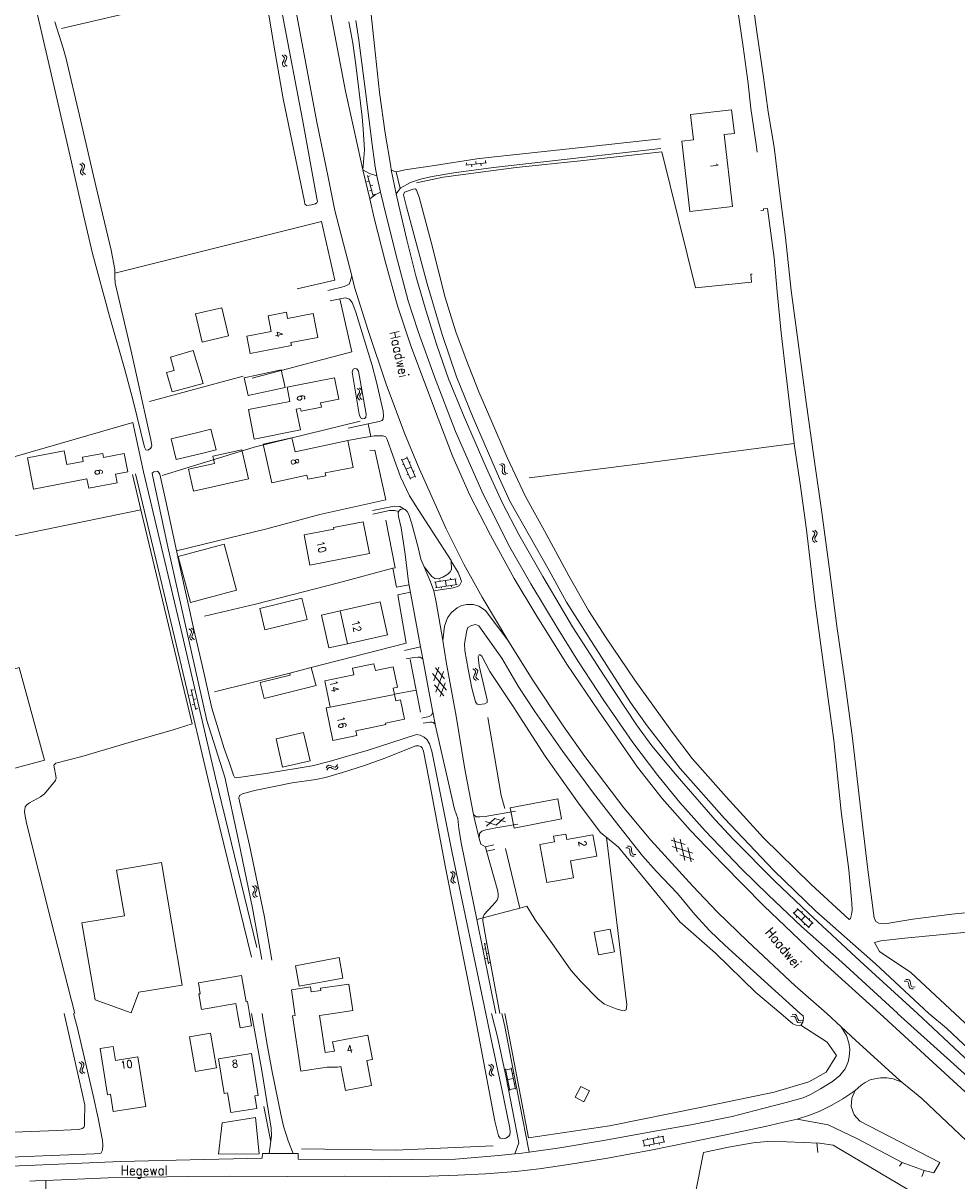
# Model space of a CAD drawing. Header units: metres. Extents: x 189705 to 199106, y 581686 to 588448.
# Tile 404 of 555: x 196114 to 196311, y 586965 to 587208. Entities that reach past the tile are written whole.
import ezdxf

# ---------------------------------------------------------------- set-up
doc = ezdxf.new("R2010")
doc.units = ezdxf.units.M
doc.layers.add('B-WA-OG-GBKN-G', color=7, linetype='Continuous', lineweight=18)
doc.styles.add('Style-STANDARD', font='STANDARD.shx')

msp = doc.modelspace()

# ---------------------------------------------------------------- linework, layer by layer
at = {"layer": 'B-WA-OG-GBKN-G'}
for p, q in [((196168.882, 587201.306), (196169.212, 587201.068)), ((196168.999, 587199.729), (196168.968, 587199.401)), ((196168.968, 587199.401), (196169.152, 587199.118)), ((196169.183, 587200.093), (196168.999, 587199.729)), ((196169.362, 587200.467), (196169.183, 587200.093)), ((196169.212, 587201.068), (196169.39, 587200.792)), ((196169.39, 587200.792), (196169.362, 587200.467)), ((196169.364, 587201.424), (196169.696, 587201.188)), ((196169.484, 587199.847), (196169.452, 587199.519)), ((196169.452, 587199.519), (196169.634, 587199.236)), ((196169.665, 587200.213), (196169.484, 587199.847)), ((196169.846, 587200.577), (196169.665, 587200.213)), ((196169.696, 587201.188), (196169.876, 587200.915)), ((196169.876, 587200.915), (196169.846, 587200.577)), ((196169.152, 587199.118), (196169.484, 587198.88)), ((196169.634, 587199.236), (196169.966, 587198.998)), ((196126.357, 587178.536), (196126.699, 587178.314)), ((196126.699, 587178.314), (196126.89, 587178.048)), ((196126.878, 587177.722), (196126.717, 587177.339)), ((196126.833, 587178.678), (196127.176, 587178.458)), ((196126.89, 587178.048), (196126.878, 587177.722)), ((196127.176, 587178.458), (196127.369, 587178.194)), ((196127.356, 587177.855), (196127.193, 587177.483)), ((196127.369, 587178.194), (196127.356, 587177.855)), ((196207.492, 587178.201), (196211.861, 587178.72)), ((196207.632, 587178.721), (196207.691, 587178.224)), ((196208.684, 587178.342), (196208.743, 587177.846)), ((196209.618, 587178.957), (196209.677, 587178.46)), ((196210.67, 587178.578), (196210.729, 587178.082)), ((196211.604, 587179.193), (196211.663, 587178.696)), ((196126.552, 587176.966), (196126.536, 587176.638)), ((196126.536, 587176.638), (196126.734, 587176.364)), ((196126.717, 587177.339), (196126.552, 587176.966)), ((196126.734, 587176.364), (196127.077, 587176.142)), ((196127.03, 587177.108), (196127.015, 587176.779)), ((196127.015, 587176.779), (196127.21, 587176.506)), ((196127.193, 587177.483), (196127.03, 587177.108)), ((196127.21, 587176.506), (196127.553, 587176.284)), ((196186.87, 587176.022), (196188.031, 587171.778)), ((196187.405, 587175.961), (196186.923, 587175.829)), ((196187.187, 587174.864), (196186.704, 587174.732)), ((196187.714, 587172.935), (196187.232, 587172.803)), ((196187.933, 587174.032), (196187.45, 587173.9)), ((196188.461, 587172.103), (196187.978, 587171.971)), ((196184.659, 587131.301), (196184.988, 587131.061)), ((196185.142, 587131.417), (196185.473, 587131.179)), ((196184.769, 587129.723), (196184.735, 587129.396)), ((196184.735, 587129.396), (196184.918, 587129.112)), ((196184.954, 587130.087), (196184.769, 587129.723)), ((196184.918, 587129.112), (196185.249, 587128.872)), ((196185.135, 587130.46), (196184.954, 587130.087)), ((196184.988, 587131.061), (196185.165, 587130.784)), ((196185.165, 587130.784), (196185.135, 587130.46)), ((196185.254, 587129.839), (196185.22, 587129.511)), ((196185.22, 587129.511), (196185.401, 587129.227)), ((196185.437, 587130.204), (196185.254, 587129.839)), ((196185.401, 587129.227), (196185.732, 587128.987)), ((196185.62, 587130.567), (196185.437, 587130.204)), ((196185.473, 587131.179), (196185.651, 587130.904)), ((196185.651, 587130.904), (196185.62, 587130.567)), ((196194.06, 587116.232), (196195.156, 587116.719)), ((196196.942, 587112.698), (196195.075, 587116.902)), ((196195.846, 587112.211), (196193.978, 587116.415)), ((196194.171, 587115.242), (196194.445, 587115.364)), ((196194.912, 587114.313), (196196.009, 587114.8)), ((196195.582, 587115.76), (196195.857, 587115.881)), ((196214.599, 587115.297), (196214.984, 587115.164)), ((196214.984, 587115.164), (196215.234, 587114.952)), ((196215.026, 587115.55), (196215.412, 587115.42)), ((196215.234, 587114.952), (196215.302, 587114.633)), ((196215.302, 587114.633), (196215.238, 587114.223)), ((196215.412, 587115.42), (196215.664, 587115.21)), ((196215.665, 587114.477), (196215.598, 587114.075)), ((196215.664, 587115.21), (196215.733, 587114.879)), ((196215.733, 587114.879), (196215.665, 587114.477)), ((196195.104, 587113.142), (196195.378, 587113.264)), ((196195.765, 587112.394), (196196.861, 587112.881)), ((196196.434, 587113.842), (196196.708, 587113.964)), ((196215.238, 587114.223), (196215.168, 587113.821)), ((196215.168, 587113.821), (196215.233, 587113.498)), ((196215.233, 587113.498), (196215.491, 587113.281)), ((196215.491, 587113.281), (196215.878, 587113.149)), ((196215.598, 587114.075), (196215.662, 587113.752)), ((196215.662, 587113.752), (196215.918, 587113.534)), ((196215.918, 587113.534), (196216.305, 587113.402)), ((196280.39, 587099.834), (196280.341, 587099.508)), ((196280.357, 587101.416), (196280.674, 587101.159)), ((196280.593, 587100.188), (196280.39, 587099.834)), ((196280.792, 587100.552), (196280.593, 587100.188)), ((196280.674, 587101.159), (196280.838, 587100.875)), ((196280.838, 587100.875), (196280.792, 587100.552)), ((196280.88, 587099.926), (196280.831, 587099.6)), ((196280.845, 587101.507), (196281.164, 587101.253)), ((196281.081, 587100.282), (196280.88, 587099.926)), ((196281.281, 587100.636), (196281.081, 587100.282)), ((196281.164, 587101.253), (196281.329, 587100.971)), ((196281.329, 587100.971), (196281.281, 587100.636)), ((196280.341, 587099.508), (196280.509, 587099.216)), ((196280.509, 587099.216), (196280.828, 587098.96)), ((196280.831, 587099.6), (196280.997, 587099.308)), ((196280.997, 587099.308), (196281.316, 587099.052)), ((196200.939, 587090.606), (196205.483, 587091.319)), ((196201.125, 587089.421), (196205.669, 587090.134)), ((196201.136, 587090.637), (196201.322, 587089.452)), ((196202.03, 587091.081), (196202.077, 587090.785)), ((196203.211, 587090.963), (196203.397, 587089.777)), ((196204.3, 587091.437), (196204.347, 587091.141)), ((196204.434, 587089.94), (196204.481, 587089.644)), ((196205.285, 587091.288), (196205.471, 587090.103)), ((196202.361, 587089.615), (196202.408, 587089.319)), ((196149.32, 587080.816), (196149.657, 587080.588)), ((196149.657, 587080.588), (196149.845, 587080.319)), ((196149.798, 587080.95), (196150.137, 587080.724)), ((196149.845, 587080.319), (196149.827, 587079.993)), ((196150.137, 587080.724), (196150.326, 587080.457)), ((196150.326, 587080.457), (196150.307, 587080.119)), ((196149.489, 587079.243), (196149.468, 587078.915)), ((196149.468, 587078.915), (196149.661, 587078.638)), ((196149.66, 587079.613), (196149.489, 587079.243)), ((196149.827, 587079.993), (196149.66, 587079.613)), ((196149.661, 587078.638), (196150, 587078.411)), ((196149.969, 587079.377), (196149.948, 587079.048)), ((196149.948, 587079.048), (196150.139, 587078.771)), ((196150.138, 587079.749), (196149.969, 587079.377)), ((196150.307, 587080.119), (196150.138, 587079.749)), ((196150.139, 587078.771), (196150.479, 587078.544)), ((196200.519, 587071.426), (196203.447, 587067.881)), ((196200.778, 587069.892), (196201.844, 587072.75)), ((196201.102, 587072.625), (196203.044, 587070.272)), ((196201.18, 587067.499), (196202.786, 587071.806)), ((196209.008, 587072.381), (196209.345, 587072.151)), ((196209.166, 587070.807), (196209.143, 587070.479)), ((196209.143, 587070.479), (196209.334, 587070.201)), ((196209.34, 587071.176), (196209.166, 587070.807)), ((196209.51, 587071.554), (196209.34, 587071.176)), ((196209.345, 587072.151), (196209.53, 587071.88)), ((196209.488, 587072.511), (196209.826, 587072.283)), ((196209.53, 587071.88), (196209.51, 587071.554)), ((196209.647, 587070.937), (196209.624, 587070.609)), ((196209.624, 587070.609), (196209.813, 587070.331)), ((196209.819, 587071.308), (196209.647, 587070.937)), ((196209.991, 587071.677), (196209.819, 587071.308)), ((196209.826, 587072.283), (196210.012, 587072.015)), ((196210.012, 587072.015), (196209.991, 587071.677)), ((196149.749, 587068.081), (196150.757, 587063.798)), ((196200.921, 587069.038), (196202.862, 587066.684)), ((196202.121, 587066.56), (196203.187, 587069.42)), ((196209.334, 587070.201), (196209.672, 587069.971)), ((196209.813, 587070.331), (196210.151, 587070.101)), ((196150.024, 587066.913), (196149.537, 587066.798)), ((196150.282, 587068.001), (196149.795, 587067.886)), ((196150.74, 587066.054), (196150.253, 587065.939)), ((196150.482, 587064.966), (196149.995, 587064.851)), ((196151.198, 587064.107), (196150.711, 587063.993)), ((196178.152, 587051.6), (196178.378, 587051.939)), ((196178.286, 587051.122), (196178.514, 587051.459)), ((196178.378, 587051.939), (196178.645, 587052.128)), ((196178.514, 587051.459), (196178.783, 587051.647)), ((196178.645, 587052.128), (196178.983, 587052.109)), ((196178.783, 587051.647), (196179.109, 587051.629)), ((196178.983, 587052.109), (196179.353, 587051.94)), ((196179.109, 587051.629), (196179.489, 587051.462)), ((196179.353, 587051.94), (196179.725, 587051.771)), ((196179.489, 587051.462), (196179.859, 587051.291)), ((196179.725, 587051.771), (196180.054, 587051.75)), ((196179.859, 587051.291), (196180.187, 587051.27)), ((196180.054, 587051.75), (196180.331, 587051.941)), ((196180.187, 587051.27), (196180.464, 587051.463)), ((196180.331, 587051.941), (196180.558, 587052.281)), ((196180.464, 587051.463), (196180.691, 587051.802)), ((196213.897, 587039.572), (196211.641, 587040.287)), ((196211.85, 587039.342), (196213.595, 587040.937)), ((196215.85, 587040.224), (196213.595, 587040.937)), ((196213.897, 587039.572), (196215.641, 587041.169)), ((196251.903, 587033.924), (196251.247, 587036.903)), ((196253.54, 587032.133), (196252.55, 587036.622)), ((196241.124, 587034.793), (196241.53, 587034.753)), ((196241.481, 587035.138), (196241.887, 587035.102)), ((196241.53, 587034.753), (196241.823, 587034.606)), ((196241.823, 587034.606), (196241.963, 587034.311)), ((196241.887, 587035.102), (196242.18, 587034.957)), ((196241.963, 587034.311), (196241.997, 587033.898)), ((196242.18, 587034.957), (196242.325, 587034.651)), ((196242.325, 587034.651), (196242.352, 587034.245)), ((196242.352, 587034.245), (196242.381, 587033.837)), ((196250.691, 587036.395), (196253.6, 587035.474)), ((196250.853, 587035.072), (196255.236, 587033.685)), ((196254.84, 587031.855), (196254.183, 587034.837)), ((196241.997, 587033.898), (196242.023, 587033.49)), ((196242.023, 587033.49), (196242.161, 587033.192)), ((196242.161, 587033.192), (196242.462, 587033.041)), ((196242.381, 587033.837), (196242.519, 587033.539)), ((196242.462, 587033.041), (196242.87, 587033.003)), ((196242.519, 587033.539), (196242.819, 587033.386)), ((196242.819, 587033.386), (196243.226, 587033.348)), ((196252.487, 587033.284), (196255.395, 587032.363)), ((196204.252, 587029.729), (196204.585, 587029.495)), ((196204.585, 587029.495), (196204.767, 587029.222)), ((196204.733, 587029.853), (196205.067, 587029.621)), ((196204.767, 587029.222), (196204.743, 587028.896)), ((196205.067, 587029.621), (196205.251, 587029.35)), ((196205.251, 587029.35), (196205.226, 587029.013)), ((196162.652, 587026.766), (196162.981, 587026.526)), ((196163.135, 587026.882), (196163.466, 587026.644)), ((196204.39, 587028.153), (196204.363, 587027.825)), ((196204.363, 587027.825), (196204.55, 587027.545)), ((196204.569, 587028.52), (196204.39, 587028.153)), ((196204.55, 587027.545), (196204.886, 587027.311)), ((196204.743, 587028.896), (196204.569, 587028.52)), ((196204.873, 587028.278), (196204.846, 587027.95)), ((196204.846, 587027.95), (196205.031, 587027.669)), ((196205.049, 587028.646), (196204.873, 587028.278)), ((196205.031, 587027.669), (196205.367, 587027.435)), ((196205.226, 587029.013), (196205.049, 587028.646)), ((196162.763, 587025.188), (196162.73, 587024.86)), ((196162.73, 587024.86), (196162.913, 587024.577)), ((196162.948, 587025.552), (196162.763, 587025.188)), ((196162.913, 587024.577), (196163.244, 587024.337)), ((196163.129, 587025.925), (196162.948, 587025.552)), ((196162.981, 587026.526), (196163.159, 587026.25)), ((196163.159, 587026.25), (196163.129, 587025.925)), ((196163.248, 587025.304), (196163.215, 587024.977)), ((196163.215, 587024.977), (196163.396, 587024.693)), ((196163.431, 587025.669), (196163.248, 587025.304)), ((196163.396, 587024.693), (196163.727, 587024.453)), ((196163.614, 587026.033), (196163.431, 587025.669)), ((196163.466, 587026.644), (196163.645, 587026.37)), ((196163.645, 587026.37), (196163.614, 587026.033)), ((196276.46, 587021.031), (196277.285, 587021.902)), ((196280.479, 587018.875), (196277.14, 587022.039)), ((196279.654, 587018.004), (196276.315, 587021.168)), ((196276.943, 587020.16), (196277.149, 587020.377)), ((196277.984, 587019.586), (196278.81, 587020.457)), ((196278.047, 587021.18), (196278.254, 587021.397)), ((196279.57, 587019.736), (196279.777, 587019.954)), ((196278.611, 587018.579), (196278.817, 587018.797)), ((196279.508, 587018.142), (196280.334, 587019.013)), ((196211.435, 587014.745), (196212.28, 587010.427)), ((196211.964, 587014.645), (196211.474, 587014.549)), ((196211.666, 587013.567), (196211.175, 587013.471)), ((196212.348, 587012.682), (196211.858, 587012.586)), ((196212.05, 587011.605), (196211.559, 587011.508)), ((196212.733, 587010.719), (196212.242, 587010.623)), ((196299.653, 587006.733), (196300.06, 587006.742)), ((196299.966, 587007.118), (196300.373, 587007.13)), ((196300.06, 587006.742), (196300.369, 587006.63)), ((196300.369, 587006.63), (196300.543, 587006.355)), ((196300.373, 587007.13), (196300.682, 587007.021)), ((196300.543, 587006.355), (196300.626, 587005.948)), ((196300.626, 587005.948), (196300.7, 587005.547)), ((196300.682, 587007.021), (196300.862, 587006.735)), ((196300.7, 587005.547), (196300.873, 587005.267)), ((196300.862, 587006.735), (196300.937, 587006.335)), ((196300.873, 587005.267), (196301.19, 587005.153)), ((196300.937, 587006.335), (196301.015, 587005.934)), ((196301.015, 587005.934), (196301.187, 587005.654)), ((196301.187, 587005.654), (196301.503, 587005.538)), ((196301.19, 587005.153), (196301.599, 587005.164)), ((196301.503, 587005.538), (196301.912, 587005.549)), ((196275.831, 586999.341), (196276.232, 586999.414)), ((196276.08, 586999.771), (196276.48, 586999.846)), ((196276.232, 586999.414), (196276.554, 586999.351)), ((196276.48, 586999.846), (196276.802, 586999.787)), ((196276.554, 586999.351), (196276.769, 586999.106)), ((196276.769, 586999.106), (196276.914, 586998.718)), ((196276.802, 586999.787), (196277.025, 586999.531)), ((196276.914, 586998.718), (196277.05, 586998.333)), ((196277.025, 586999.531), (196277.162, 586999.148)), ((196277.05, 586998.333), (196277.265, 586998.083)), ((196277.162, 586999.148), (196277.3, 586998.764)), ((196277.265, 586998.083), (196277.596, 586998.02)), ((196277.3, 586998.764), (196277.515, 586998.515)), ((196277.515, 586998.515), (196277.845, 586998.45)), ((196277.596, 586998.02), (196277.998, 586998.094)), ((196277.845, 586998.45), (196278.247, 586998.524)), ((196126.245, 586989.719), (196126.584, 586989.493)), ((196126.421, 586988.147), (196126.401, 586987.819)), ((196126.401, 586987.819), (196126.595, 586987.543)), ((196126.591, 586988.518), (196126.421, 586988.147)), ((196126.584, 586989.493), (196126.772, 586989.224)), ((196126.756, 586988.898), (196126.591, 586988.518)), ((196126.723, 586989.855), (196127.063, 586989.631)), ((196126.772, 586989.224), (196126.756, 586988.898)), ((196126.9, 586988.283), (196126.881, 586987.954)), ((196126.881, 586987.954), (196127.073, 586987.678)), ((196127.068, 586988.655), (196126.9, 586988.283)), ((196127.063, 586989.631), (196127.253, 586989.364)), ((196127.236, 586989.026), (196127.068, 586988.655)), ((196127.253, 586989.364), (196127.236, 586989.026)), ((196212.3, 586989.205), (196212.634, 586988.973)), ((196212.624, 586987.998), (196212.448, 586987.63)), ((196212.796, 586988.375), (196212.624, 586987.998)), ((196212.634, 586988.973), (196212.818, 586988.701)), ((196212.78, 586989.332), (196213.116, 586989.102)), ((196212.818, 586988.701), (196212.796, 586988.375)), ((196213.104, 586988.127), (196212.93, 586987.758)), ((196213.278, 586988.495), (196213.104, 586988.127)), ((196213.116, 586989.102), (196213.301, 586988.833)), ((196213.301, 586988.833), (196213.278, 586988.495)), ((196216.762, 586983.817), (196215.87, 586988.33)), ((196215.909, 586988.134), (196217.086, 586988.367)), ((196217.939, 586984.05), (196217.047, 586988.563)), ((196126.595, 586987.543), (196126.936, 586987.317)), ((196127.073, 586987.678), (196127.414, 586987.452)), ((196212.448, 586987.63), (196212.422, 586987.302)), ((196212.422, 586987.302), (196212.612, 586987.023)), ((196212.612, 586987.023), (196212.948, 586986.791)), ((196212.93, 586987.758), (196212.904, 586987.429)), ((196212.904, 586987.429), (196213.092, 586987.15)), ((196213.092, 586987.15), (196213.428, 586986.918)), ((196215.799, 586987.144), (196216.093, 586987.202)), ((196216.316, 586986.074), (196217.493, 586986.307)), ((196217.289, 586987.337), (196217.584, 586987.395)), ((196217.696, 586985.278), (196217.991, 586985.337)), ((196216.244, 586984.889), (196216.539, 586984.948)), ((196216.723, 586984.014), (196217.901, 586984.246)), ((196244.608, 586973.273), (196249.119, 586974.174)), ((196244.804, 586973.312), (196245.039, 586972.135)), ((196245.679, 586973.792), (196245.738, 586973.498)), ((196246.863, 586973.723), (196247.098, 586972.546)), ((196247.932, 586974.243), (196247.991, 586973.948)), ((196248.923, 586974.135), (196249.158, 586972.958)), ((196244.843, 586972.096), (196249.354, 586972.997)), ((196246.071, 586972.341), (196246.13, 586972.047)), ((196248.128, 586972.752), (196248.187, 586972.458))]:
    msp.add_line(p, q, dxfattribs=at)
at = {"layer": 'B-WA-OG-GBKN-G', "flags": 128}
for points in [[(196161.591, 587336.306), (196164.441, 587321.27), (196171.227, 587284.252), (196174.254, 587268.757), (196176.303, 587256.317), (196177.769, 587249.345), (196181.34, 587235.982), (196186.63, 587215.646), (196187.594, 587209.846), (196188.299, 587203.284), (196189.345, 587193.518), (196190.524, 587184.921), (196191.71, 587177.95), (196191.849, 587177.267)], [(196171.052, 587252.511), (196171.965, 587247.468), (196175.017, 587231.947), (196178.585, 587212.942), (196182.229, 587193.783), (196184.865, 587181.696), (196185.893, 587177.258)], [(196183.536, 587154.951), (196182.219, 587160.079), (196179.999, 587168.707), (196178.584, 587175.678), (196176.199, 587187.281), (196171.244, 587213.894), (196168.793, 587227.403), (196166.442, 587240.633), (196166.052, 587242.71)], [(196164.93, 587217.002), (196164.485, 587219.622), (196162.285, 587232.368), (196162.263, 587233.257), (196162.341, 587233.587), (196162.469, 587233.765), (196162.8, 587233.941), (196163.462, 587234.115), (196164.047, 587234.24), (196164.377, 587234.136), (196164.679, 587233.423), (196169.211, 587208.694), (196173.152, 587187.805), (196176.198, 587171.242), (196176.348, 587170.555), (196176.219, 587170.276), (196175.939, 587170.074), (196175.099, 587169.875), (196174.056, 587169.779), (196173.676, 587170.01), (196173.577, 587170.62), (196169.106, 587192.172), (196167.127, 587203.468), (196164.93, 587217.002)], [(196122.51, 587206.922), (196137.905, 587210.53), (196164.927, 587217.018)], [(196267.421, 587215.503), (196268.716, 587205.743), (196270.077, 587196.738), (196271.049, 587189.441), (196272.274, 587181.974), (196273.258, 587173.966), (196274.656, 587162.994), (196275.899, 587151.866), (196277.518, 587139.916), (196279.04, 587128.436), (196280.672, 587116.949), (196282.318, 587105.234), (196283.931, 587093.285), (196285.446, 587081.329), (196287.189, 587069.777), (196288.743, 587057.814), (196290.367, 587043.806), (196291.985, 587030.137), (196293.287, 587020.096), (196293.703, 587019.321), (196294.322, 587018.962), (196295.527, 587018.844), (196301.443, 587019.803), (196309.646, 587020.826), (196318.109, 587021.653)], [(196121.145, 587208.353), (196122.897, 587202.802), (196123.472, 587200.842), (196126.286, 587188.678), (196129.748, 587173.867), (196132.961, 587160.328), (196133.755, 587156.308), (196133.722, 587154.605), (196133.818, 587153.41), (196137.18, 587139.134), (196141.284, 587120.507), (196141.482, 587119.311), (196141.455, 587119.031), (196141.25, 587118.702), (196140.689, 587118.349), (196140.232, 587118.377), (196139.955, 587118.937), (196137.613, 587128.684), (196135.739, 587135.506), (196132.59, 587146.477), (196129.044, 587159.637), (196127.2, 587167.449), (196124.289, 587180.427), (196119.957, 587199.208), (196117.094, 587211.627)], [(196268.726, 587180.983), (196268.546, 587182.537), (196267.432, 587190.141), (196266.837, 587195.346), (196265.768, 587203.061), (196264.647, 587210.749)], [(196188.803, 587176.008), (196187.28, 587176.448), (196185.893, 587177.258), (196186.211, 587181.435), (196185.902, 587185.809), (196185.686, 587188.402), (196184.417, 587199.313), (196183.752, 587203.841), (196182.884, 587208.345)], [(196188.803, 587176.008), (196188.431, 587177.865), (196187.696, 587183.614), (196186.545, 587192.643), (196185.026, 587204.47), (196184.385, 587208.591), (196184.378, 587208.626)], [(196252.865, 587183.269), (196254.613, 587168.492), (196263.551, 587169.55), (196261.765, 587184.645), (196263.949, 587184.903), (196263.362, 587189.868), (196254.722, 587188.846)], [(196252.865, 587183.269), (196255.347, 587183.563), (196254.722, 587188.846)], [(196192.857, 587176.816), (196194.706, 587177.274), (196200.912, 587178.158), (196209.815, 587179.536), (196213.528, 587180), (196229.829, 587181.722), (196248.419, 587183.763)], [(196248.511, 587181.755), (196231.269, 587179.733), (196213.339, 587177.739), (196204.972, 587176.638), (196200.418, 587175.873), (196197.95, 587175.301), (196195.862, 587174.574), (196193.849, 587173.491), (196193.706, 587173.301)], [(196267.414, 587155.305), (196267.566, 587153.622), (196255.792, 587152.461), (196248.711, 587180.991), (196231.612, 587179.125)], [(196231.612, 587179.125), (196231.571, 587179.121), (196218.092, 587177.715), (196202.756, 587175.734), (196197.158, 587174.517)], [(196185.893, 587177.258), (196187.303, 587171.162)], [(196189.586, 587172.544), (196188.803, 587176.008)], [(196191.849, 587177.267), (196192.879, 587172.201)], [(196191.849, 587177.267), (196192.392, 587176.981), (196192.798, 587176.801), (196192.857, 587176.816), (196193.706, 587173.301)], [(196193.706, 587173.301), (196192.879, 587172.201)], [(196270.079, 587036.863), (196262.19, 587045.494), (196255.087, 587053.563), (196250.97, 587059.023), (196243.016, 587069.993), (196236.833, 587079.124), (196233.276, 587084.683), (196229.168, 587091.923), (196224.003, 587101.354), (196220.073, 587108.618), (196216.172, 587116.823), (196212.729, 587124.796), (196210.265, 587130.578), (196207.553, 587137.379), (196205.395, 587143.236), (196203.193, 587150.39), (196200.225, 587162.046), (196197.728, 587171.489), (196197.151, 587172.992), (196196.949, 587173.221), (196196.44, 587173.199), (196194.582, 587172.547), (196194.376, 587171.964), (196195.05, 587169.495), (196199.369, 587153.256), (196202.521, 587142.666), (196205.579, 587133.754), (196209.045, 587125.12), (196214.55, 587112.383), (196216.764, 587107.644), (196225.005, 587093.063), (196228.684, 587086.384), (196233.275, 587079.117), (196242.13, 587065.321), (196245.588, 587060.448), (196252.56, 587051.44), (196261.863, 587040.921), (196272.232, 587030.04), (196281.036, 587021.455), (196293.59, 587010.385), (196304.827, 587000)], [(196187.303, 587171.162), (196188.479, 587172.019), (196189.586, 587172.544)], [(196187.303, 587171.162), (196188.252, 587167.064), (196190.572, 587158.028), (196193.119, 587148.636), (196195.977, 587140.259), (196201.673, 587125.005), (196204.76, 587116.931), (196208.356, 587108.855), (196212.662, 587100.496), (196217.651, 587091.346), (196222.24, 587083.774), (196228.697, 587073.396), (196235.36, 587063.55), (196243.564, 587051.74), (196248.768, 587045.13), (196254.658, 587038.466), (196261.436, 587031.391), (196270.137, 587022.578), (196282.105, 587011.18), (196294.492, 587000)], [(196298.197, 587000.028), (196286.5, 587010.726), (196278.072, 587018.242), (196271.064, 587024.937), (196265.473, 587030.379), (196257.835, 587038.323), (196252.501, 587044.323), (196247.876, 587049.964), (196242.572, 587056.93), (196236.54, 587065.73), (196231.064, 587074.044), (196226.877, 587080.751), (196221.179, 587090.261), (196216.44, 587098.469), (196210.877, 587109.707), (196205.345, 587122.266), (196200.902, 587133.727), (196197.465, 587143.251), (196195.412, 587149.743), (196192.791, 587159.517), (196190.172, 587169.951), (196189.586, 587172.544)], [(196192.879, 587172.201), (196193.324, 587170.012), (196195.093, 587162.53), (196196.963, 587154.971), (196199.114, 587147.767), (196201.391, 587140.409), (196203.848, 587133.331), (196207.19, 587125.307), (196211.79, 587114.684), (196215.211, 587107.169), (196218.662, 587100.644), (196223.702, 587091.798), (196227.106, 587085.96), (196229.904, 587081.244), (196236.565, 587070.916), (196243.378, 587060.612), (196246.585, 587056.224), (196251.892, 587049.842), (196259.88, 587040.677), (196263.774, 587036.514), (196272.45, 587027.751), (196279.484, 587021.031), (196290.365, 587010.961), (196302.399, 587000)], [(196270.058, 587169.029), (196270.091, 587168.737), (196269.503, 587168.672)], [(196272.269, 587158.743), (196270.923, 587169.143), (196270.058, 587169.029)], [(196133.74, 587155.546), (196177.166, 587166.408), (196180.005, 587154.091), (196172.04, 587152.251)], [(196276.473, 587119.751), (196274.829, 587134.011), (196273.768, 587143.015), (196272.902, 587151.609), (196272.269, 587158.743)], [(196183.536, 587154.951), (196183.231, 587153.77), (196182.974, 587153.186), (196181.955, 587152.76), (196178.494, 587151.887)], [(196216.325, 587078.409), (196210.947, 587087.44), (196207.066, 587094.374), (196203.34, 587101.84), (196197.507, 587114.96), (196194.617, 587121.939), (196190.778, 587132.177), (196186.994, 587143.482), (196184.141, 587152.596), (196183.536, 587154.951)], [(196267.67, 587155.333), (196267.414, 587155.305)], [(196181.049, 587150.115), (196183.567, 587139.026), (196162.621, 587133.463)], [(196178.992, 587149.724), (196181.079, 587150.12), (196182.198, 587150.318), (196183.035, 587150.06), (196183.591, 587149.345), (196184.369, 587147.333), (196187.823, 587136.106), (196188.721, 587132.594), (196190.115, 587126.537), (196190.187, 587125.546), (196190.107, 587124.911), (196189.953, 587124.581), (196189.291, 587124.356), (196186.961, 587123.851)], [(196156.25, 587148.274), (196157.633, 587142.329), (196152.089, 587141.039), (196150.705, 587146.984), (196156.25, 587148.274)], [(196162.185, 587138.678), (196161.493, 587142.293), (196166.619, 587143.273), (196165.988, 587146.571), (196169.793, 587147.299), (196170.037, 587146.024), (196175.434, 587147.057), (196176.397, 587142.02), (196170.733, 587140.937), (196170.848, 587140.335), (196162.185, 587138.678)], [(196150.221, 587139.248), (196152.288, 587132.354), (196145.778, 587130.594), (196144.618, 587134.64), (196146.177, 587135.075), (196145.416, 587137.851), (196150.221, 587139.248)], [(196140.993, 587128.54), (196160.742, 587133.854)], [(196161.733, 587129.813), (196160.938, 587133.544), (196168.73, 587135.203), (196169.524, 587131.471), (196161.733, 587129.813)], [(196183.597, 587134.704), (196183.803, 587135.339), (196184.185, 587135.515), (196184.566, 587135.436), (196184.92, 587134.926), (196186.579, 587125.894), (196186.474, 587125.234), (196186.219, 587125.007), (196185.761, 587124.907), (196185.381, 587125.163), (196185.08, 587125.927), (196183.597, 587134.704)], [(196171.741, 587131.935), (196169.926, 587131.576), (196170.516, 587128.593), (196161.805, 587126.869), (196163.035, 587120.659), (196172.726, 587122.578), (196171.862, 587126.943), (196172.755, 587127.12), (196172.875, 587126.515)], [(196172.875, 587126.515), (196177.148, 587127.361), (196176.968, 587128.273), (196180.787, 587129.029), (196179.892, 587133.549), (196171.741, 587131.935)], [(196100.923, 587094.454), (196097.477, 587112.569), (196137.54, 587124.135), (196139.752, 587113.779)], [(196143.714, 587113.047), (196163.009, 587118.948), (196185.276, 587124.401)], [(196152.235, 587117.728), (196146.633, 587116.402), (196145.605, 587120.748), (196151.207, 587122.074)], [(196151.207, 587122.074), (196153.931, 587122.721), (196155.019, 587118.403), (196152.235, 587117.728)], [(196186.961, 587123.851), (196182.752, 587122.94)], [(196186.961, 587123.851), (196187.524, 587121.228)], [(196182.687, 587120.386), (196171.605, 587117.963), (196170.952, 587120.947), (196164.933, 587119.631), (196166.719, 587111.463), (196174.101, 587113.078), (196174.288, 587112.222)], [(196174.288, 587112.222), (196178.065, 587112.965), (196177.95, 587113.55), (196183.805, 587114.702), (196182.687, 587120.386)], [(196182.687, 587120.386), (196186.174, 587121.016), (196187.524, 587121.228)], [(196187.524, 587121.228), (196188.209, 587121.336), (196190.065, 587121.327), (196190.674, 587121.146), (196190.976, 587120.585), (196192.18, 587117.249), (196193.785, 587112.767), (196195.647, 587108.742), (196197.514, 587105.886), (196204.401, 587095.124), (196204.457, 587095.031)], [(196276.473, 587119.751), (196242.447, 587115.241), (196220.803, 587112.529)], [(196288.058, 587019.704), (196288.316, 587019.926), (196288.577, 587020.74), (196288.663, 587021.652), (196288.625, 587023.157), (196287.998, 587030.167), (196286.373, 587042.39), (196284.828, 587057.434), (196282.878, 587071.671), (196280.902, 587086.148), (196279.077, 587101.577), (196277.808, 587110.764), (196276.479, 587119.697), (196276.473, 587119.751)], [(196116.629, 587110.174), (196115.4, 587116.719), (196123.126, 587118.169), (196123.662, 587115.314), (196127.103, 587115.96), (196126.936, 587116.846), (196131.22, 587117.65), (196131.378, 587116.81), (196135.735, 587117.628), (196136.462, 587113.756), (196133.878, 587113.271), (196134.215, 587111.478), (196128.242, 587110.357), (196127.88, 587112.285), (196116.629, 587110.174)], [(196146.692, 587097.186), (196165.671, 587101.777), (196176.844, 587104.847), (196190.661, 587107.928), (196188.347, 587118.362), (196187.33, 587118.214)], [(196150.251, 587109.744), (196149.245, 587114.326), (196154.677, 587115.519), (196154.337, 587117.065), (196160.459, 587118.41), (196161.805, 587112.282), (196150.251, 587109.744)], [(196139.229, 587105.773), (196137.437, 587113.231)], [(196162.467, 587011.787), (196154.116, 587045.839), (196147.74, 587072.916), (196138.073, 587113.355)], [(196139.752, 587113.779), (196147.649, 587080.517), (196154.871, 587049.47), (196163.57, 587013.866)], [(196211.733, 587000), (196204.664, 587033.738), (196201.636, 587048.801), (196200.345, 587055.06), (196199.844, 587056.639), (196199.39, 587057.454), (196198.732, 587058.042), (196197.921, 587058.479), (196197.108, 587058.584), (196186.976, 587055.331), (196178.755, 587052.933), (196175.217, 587052.01), (196165.907, 587050.456), (196159.294, 587049.498), (196158.862, 587049.628), (196158.661, 587050.061), (196157.86, 587052.556), (196156.731, 587055.637), (196154.128, 587064.115), (196152.062, 587073.174), (196150.37, 587080.681), (196147.384, 587093.99), (196144.574, 587106.967), (196143.181, 587113.278), (196142.904, 587113.737), (196142.676, 587113.891), (196141.938, 587113.793), (196141.607, 587113.515), (196141.63, 587113.057), (196144.738, 587098.68), (196147.201, 587087.763), (196148.943, 587079.926), (196153.048, 587061.502), (196156.829, 587049.663), (196159.764, 587036.304), (196162.695, 587022.106), (196164.6, 587011.344)], [(196108.235, 587066.311), (196105.537, 587065.657), (196104.622, 587065.611), (196104.241, 587065.715), (196103.658, 587066.099), (196103.432, 587066.558), (196101.582, 587083.597), (196101.444, 587086.521), (196101.525, 587087.512), (196101.786, 587089.01), (196102.767, 587092.208), (196105.137, 587098.779), (196139.229, 587105.773)], [(196136.786, 587056.9), (196146.024, 587059.606), (196150.02, 587060.856), (196139.229, 587105.773)], [(196194.54, 587105.961), (196193.653, 587106.49), (196192.459, 587106.547), (196187.905, 587105.655)], [(196187.952, 587104.892), (196191.438, 587105.637), (196192.48, 587105.682), (196193.404, 587105.455)], [(196198.006, 587076.987), (196195.458, 587090.696), (196194.749, 587096.52), (196193.911, 587101.99), (196193.389, 587104.381), (196193.292, 587105.246), (196193.404, 587105.455)], [(196193.404, 587105.455), (196193.497, 587105.626), (196193.778, 587105.879), (196194.287, 587106.029), (196194.54, 587105.961)], [(196194.54, 587105.961), (196194.769, 587105.9), (196195.199, 587105.465), (196195.526, 587104.828), (196196.152, 587102.893), (196197.55, 587097.625), (196198.048, 587095.461), (196198.727, 587093.857)], [(196185.915, 587103.299), (196179.667, 587102.072), (196179.731, 587101.746), (196173.504, 587100.524), (196174.746, 587094.197), (196187.231, 587096.648)], [(196187.231, 587096.648), (196185.915, 587103.299)], [(196192.165, 587093.512), (196192.626, 587093.633), (196190.666, 587103.658)], [(196156.688, 587098.618), (196147.031, 587096.01), (196149.641, 587086.343), (196159.298, 587088.951), (196156.688, 587098.618)], [(196198.727, 587093.857), (196200.394, 587091.764), (196201.003, 587091.38), (196201.714, 587091.3), (196202.707, 587091.676), (196203.752, 587092.255), (196204.212, 587092.761), (196204.494, 587093.268), (196204.457, 587095.031)], [(196204.457, 587095.031), (196205.914, 587092.6), (196206.341, 587091.556), (196206.566, 587090.767), (196206.386, 587090.336), (196206.181, 587089.904), (196205.722, 587089.678), (196204.856, 587089.403), (196200.787, 587088.813)], [(196152.569, 587083.491), (196163.333, 587085.953), (196180.715, 587090.491), (196192.165, 587093.512), (196192.936, 587089.565), (196195.574, 587090.074)], [(196200.787, 587088.813), (196200.11, 587090.698), (196198.727, 587093.857)], [(196195.865, 587088.505), (196193.208, 587087.937), (196194.989, 587077.811), (196175.026, 587072.651)], [(196200.787, 587088.813), (196201.258, 587086.396), (196202.643, 587078.357)], [(196174.145, 587082.764), (196173.04, 587087.265), (196164.189, 587085.092), (196165.294, 587080.591), (196174.145, 587082.764)], [(196181.095, 587084.581), (196189.48, 587086.46), (196191.033, 587079.534), (196182.648, 587077.654)], [(196202.643, 587078.357), (196203.013, 587081.38), (196203.631, 587083.08), (196204.501, 587084.219), (196205.675, 587085.23), (196206.694, 587085.682), (196207.712, 587085.906), (196209.084, 587085.899), (196210.252, 587085.588), (196211.646, 587084.666), (196212.832, 587083.033), (196216.325, 587078.409)], [(196181.095, 587084.581), (196177.16, 587083.692), (196178.722, 587076.774), (196182.648, 587077.654)], [(196182.648, 587077.654), (196181.095, 587084.581)], [(196258.776, 587017.348), (196255.64, 587020.745), (196252.002, 587025.186), (196247.525, 587029.86), (196244.618, 587033.129), (196239.641, 587039.432), (196234.362, 587046.246), (196227.897, 587054.997), (196221.99, 587063.44), (196218.483, 587068.77), (196215.08, 587074.659), (196210.207, 587081.445), (196209.547, 587081.728), (196208.707, 587081.529), (196207.943, 587081.075), (196207.736, 587080.466), (196207.24, 587077.622), (196207.309, 587076.224), (196208.028, 587072.331), (196208.796, 587068.337), (196209.545, 587065.46), (196209.873, 587065.001), (196210.33, 587064.897), (196211.526, 587065.044), (196211.985, 587065.346), (196211.962, 587065.855), (196210.319, 587073.057), (196210.124, 587074.939), (196210.279, 587075.319), (196210.508, 587075.318), (196210.862, 587075.036), (196212.575, 587071.851), (196217.42, 587064.455), (196224.207, 587054.05), (196231.351, 587043.922), (196235.822, 587038.028), (196239.569, 587034.933), (196252.507, 587019.261), (196259.999, 587012.614), (196268.423, 587004.412), (196273.731, 587000)], [(196202.643, 587078.357), (196203.383, 587073.829), (196205.464, 587062.456), (196207.316, 587051.339), (196209.051, 587042.104), (196209.117, 587041.776)], [(196283.346, 587000), (196276.716, 587005.819), (196266.67, 587015.199), (196260.346, 587021.331), (196255.186, 587026.746), (196246.387, 587036.373), (196240.676, 587043.189), (196232.518, 587053.982), (196227.974, 587060.436), (196221.615, 587070), (196216.519, 587078.083), (196216.325, 587078.409)], [(196194.626, 587076.263), (196198.006, 587076.987)], [(196198.478, 587074.463), (196198.258, 587075.634), (196198.006, 587076.987)], [(196179.021, 587064.347), (196177.866, 587069.847), (196183.97, 587071.128), (196183.676, 587072.529), (196188.193, 587073.477), (196188.499, 587072.021), (196192.246, 587072.808), (196193.149, 587068.506), (196192.257, 587068.319), (196192.539, 587066.976)], [(196195.837, 587074.35), (196197.065, 587067.9), (196192.513, 587067.101)], [(196198.478, 587074.463), (196197.898, 587074.873), (196197.39, 587074.876), (196196.627, 587074.753), (196194.973, 587074.482)], [(196200.586, 587063.304), (196200.166, 587065.483), (196198.478, 587074.463)], [(196104.88, 587053.665), (196109.51, 587055.043), (196105.289, 587070.06), (196113.603, 587072.663), (196118.966, 587053.233), (196110.398, 587050.884), (196112.524, 587043.392), (196108.05, 587042.249), (196108.969, 587039.104)], [(196170.507, 587071.465), (196154.653, 587067.594)], [(196175.911, 587069.28), (196176.021, 587068.862), (196165.137, 587066.174), (196164.311, 587069.52), (196170.609, 587071.075)], [(196175.911, 587069.28), (196175.026, 587072.651), (196170.507, 587071.465), (196170.609, 587071.075)], [(196179.021, 587064.347), (196192.539, 587066.976)], [(196192.539, 587066.976), (196192.809, 587065.69), (196193.79, 587065.896), (196194.641, 587061.844), (196190.629, 587061.002)], [(196197.065, 587067.9), (196197.944, 587063.282)], [(196190.629, 587061.002), (196190.698, 587060.669), (196184.386, 587059.343), (196184.592, 587058.364), (196179.581, 587057.312), (196178.142, 587064.163), (196179.021, 587064.347)], [(196200.586, 587063.304), (196200.28, 587062.661), (196199.795, 587062.358), (196198.243, 587062.01)], [(196201.081, 587060.74), (196200.586, 587063.304)], [(196198.543, 587060.941), (196199.917, 587061.188), (196200.425, 587061.211), (196200.628, 587061.134), (196201.081, 587060.74)], [(196213.791, 587000), (196209.833, 587019.732), (196206.505, 587035.864), (196206.061, 587038.814), (196205.792, 587040.925), (196205.115, 587042.937), (196201.084, 587060.725), (196201.081, 587060.74)], [(196212.096, 587062.169), (196214.915, 587045.81), (196215.715, 587043.061)], [(196168.97, 587051.758), (196167.629, 587057.677), (196173.422, 587058.989), (196174.762, 587053.071), (196168.97, 587051.758)], [(196125.321, 587000), (196120.312, 587019.652), (196115.148, 587039.987), (196114.827, 587041.844), (196114.779, 587042.378), (196114.806, 587042.81), (196114.911, 587043.42), (196115.243, 587043.825), (196115.779, 587044.203), (196118.123, 587045.462), (196118.991, 587046.119), (196121.292, 587048.903), (196121.396, 587049.513), (196120.951, 587052.133), (196121.309, 587052.589), (196126.832, 587053.984), (196136.786, 587056.9)], [(196209.292, 587000), (196203.152, 587030.975), (196199.732, 587049.319), (196198.616, 587055.12), (196198.34, 587055.807), (196198.037, 587056.089), (196197.579, 587056.193), (196196.995, 587056.196), (196195.06, 587055.468), (196190.705, 587053.686), (196186.198, 587052.056), (196181.616, 587050.631), (196178.001, 587049.556), (196175.966, 587049.109), (196170.981, 587048.422), (196163.119, 587046.861), (196160.599, 587046.137), (196159.937, 587045.784), (196159.807, 587045.225), (196160.08, 587043.953), (196162.047, 587035.352), (196165.128, 587020.594), (196166.709, 587011.181)], [(196227.621, 587040.905), (196217.659, 587038.904), (196216.831, 587043.195), (196226.837, 587045.065), (196227.621, 587040.905)], [(196217.932, 587042.481), (196211.539, 587041.354), (196210.445, 587041.309), (196209.708, 587041.312), (196209.117, 587041.776)], [(196209.117, 587041.776), (196209.374, 587040.501), (196210.34, 587036.731)], [(196210.34, 587036.731), (196210.403, 587037.801), (196210.837, 587038.256), (196211.728, 587038.531), (196213.789, 587038.979), (196218.422, 587039.778)], [(196210.34, 587036.731), (196210.646, 587035.538), (196211.661, 587035.024)], [(196237.102, 587036.971), (196241.366, 587001.779), (196241.183, 587000.763), (196240.801, 587000.562), (196240.318, 587000.615), (196239.074, 587000.926), (196236.614, 587001.956), (196235.322, 587002.979), (196231.655, 587006.683), (196229.582, 587009.108), (196226.023, 587014.159), (196222.109, 587019.644), (196220.318, 587022.5), (196218.863, 587022.117), (196215.827, 587034.622)], [(196223.074, 587035.49), (196226.123, 587036.037), (196225.913, 587037.205), (196228.496, 587037.668), (196228.704, 587036.512), (196234.21, 587037.499), (196235.014, 587033.022), (196229.495, 587032.032), (196230.129, 587028.499), (196224.509, 587027.49), (196223.074, 587035.49)], [(196270.079, 587036.863), (196280.097, 587027.077), (196288.058, 587019.704)], [(196211.88, 587034.087), (196211.934, 587033.853), (196214.208, 587025.708), (196214.332, 587024.919), (196214.304, 587024.386), (196214.072, 587023.802), (196213.126, 587022.638), (196211.338, 587020.766), (196211.132, 587020.31), (196211.052, 587019.446), (196211.744, 587015.426), (196214.635, 587000)], [(196211.661, 587035.024), (196213.391, 587035.397)], [(196211.661, 587035.024), (196211.88, 587034.087)], [(196213.615, 587034.455), (196211.88, 587034.087)], [(196147.913, 587005.949), (196143.538, 587031.669), (196134.115, 587030.066), (196135.741, 587020.505), (196126.83, 587018.989), (196129.573, 587002.86)], [(196218.863, 587022.117), (196209.831, 587019.74)], [(196382.598, 587000), (196382.111, 587004.287), (196379.889, 587022.92), (196379.636, 587023.488), (196379.206, 587023.659), (196378.867, 587023.667), (196368.059, 587022.783), (196354.056, 587021.157), (196340.204, 587019.767), (196329.297, 587018.551), (196312.182, 587016.956), (196299.77, 587015.825), (196295.985, 587015.379), (196294.747, 587015.269), (196293.397, 587014.889), (196294.416, 587013.024)], [(196235.352, 587012.294), (196234.445, 587017.04), (196237.848, 587017.69), (196238.754, 587012.944), (196235.352, 587012.294)], [(196258.776, 587017.348), (196261.964, 587014.307), (196277.741, 587000)], [(196294.416, 587013.024), (196301.054, 587008.593), (196310.261, 587000)], [(196172.503, 587005.696), (196171.692, 587009.998), (196180.865, 587011.728), (196181.677, 587007.425), (196172.503, 587005.696)], [(196159.525, 587000), (196159.174, 587002.063), (196151.954, 587000.834), (196151.402, 587004.077), (196151.675, 587004.123), (196151.29, 587006.384), (196160.385, 587007.932), (196161.321, 587002.428), (196161.599, 587002.475), (196162.02, 587000)], [(196129.573, 587002.86), (196137.142, 587000.085), (196138.783, 587004.432), (196147.913, 587005.949)], [(196171.591, 587000), (196170.845, 587004.968), (196174.851, 587005.569), (196175.006, 587004.537), (196177.006, 587004.837), (196176.941, 587005.268), (196182.932, 587006.168), (196183.766, 587000.615), (196179.672, 587000)], [(196101.364, 586969.332), (196120.376, 586970.155), (196125.866, 586970.321), (196129.425, 586970.466), (196130.594, 586970.565), (196130.899, 586970.691), (196131.129, 586971.225), (196131.232, 586972.292), (196131.132, 586973.309), (196130.25, 586977.989), (196129.216, 586982.719), (196125.91, 586996.86), (196125.025, 587000)], [(196123.1, 587000), (196124.658, 586993.152), (196126.929, 586982.978), (196127.434, 586980.689), (196127.433, 586980.003), (196127.353, 586978.02), (196127.35, 586976.419), (196127.223, 586975.987), (196126.892, 586975.784), (196126.155, 586975.582), (196119.8, 586975.342), (196110.675, 586974.98)], [(196160.046, 586996.937), (196159.525, 587000)], [(196162.02, 587000), (196162.471, 586997.349), (196160.046, 586996.937)], [(196166.202, 586970.544), (196166.434, 586972.623), (196166.666, 586974.249), (196166.592, 586975.851), (196166.064, 586979.309), (196164.629, 586988.006), (196162.458, 587000)], [(196164.737, 587000), (196164.825, 586998.962), (196165.655, 586993.826), (196166.815, 586987.697), (196168.63, 586978.821), (196169.185, 586976.328), (196170.146, 586973.225), (196171.184, 586970.55)], [(196171.659, 586999.548), (196171.591, 587000)], [(196179.672, 587000), (196176.757, 586999.562)], [(196211.733, 587000), (196212.955, 586993.876), (196214.972, 586984.389), (196216.738, 586975.869), (196216.813, 586975.081), (196216.761, 586974.497), (196216.506, 586974.141), (196215.896, 586973.761), (196215.184, 586973.661), (196214.726, 586973.789), (196214.397, 586974.298), (196213.614, 586977.351), (196209.292, 587000)], [(196217.777, 586970.47), (196218.664, 586972.789), (196215.967, 586986.497), (196214.126, 586995.043), (196212.932, 587000)], [(196215.086, 587000), (196215.731, 586997.251), (196218.754, 586981.178), (196220.795, 586970.857)], [(196215.688, 587000), (196220.674, 586973.878), (196237.732, 586976.358), (196257.08, 586980.282), (196272.309, 586983.452), (196279.582, 586985.648), (196283.245, 586987.648), (196285.411, 586991.126), (196283.459, 586993.977), (196277.88, 586997.549)], [(196277.741, 587000), (196278.41, 586999.454), (196278.485, 586998.92), (196278.332, 586998.158), (196277.949, 586997.574), (196277.593, 586997.447), (196276.933, 586997.55), (196276.222, 586997.781), (196273.731, 587000)], [(196283.346, 587000), (196286.363, 586997.172)], [(196294.492, 587000), (196302.24, 586992.895), (196314.167, 586981.912), (196326.348, 586970.573), (196336.652, 586961.196), (196342.412, 586955.693), (196349.618, 586948), (196357.889, 586938.881), (196366.411, 586928.364), (196372.448, 586920.445), (196375.864, 586915.17)], [(196298.228, 587000), (196298.197, 587000.028)], [(196382.379, 586915.59), (196380.299, 586919.055), (196378.244, 586921.703), (196376.443, 586923.894), (196373.45, 586927.23), (196365.458, 586935.764), (196359.876, 586941.978), (196354.751, 586947.557), (196350.133, 586952.244), (196345.744, 586956.728), (196337.953, 586964.066), (196324.604, 586976.144), (196310.062, 586989.319), (196298.228, 587000)], [(196302.399, 587000), (196312.326, 586990.712), (196321.006, 586982.991), (196329.609, 586975.269), (196337.984, 586967.447), (196345.826, 586960.185), (196352.753, 586953.205), (196362.826, 586942.887), (196371.655, 586933.386), (196378.709, 586925.77), (196383.58, 586920.294), (196383.607, 586920.242)], [(196365.066, 586945.018), (196364.507, 586944.892), (196363.745, 586945.097), (196358.746, 586950.446), (196353.85, 586955.668), (196351.185, 586958.14), (196341.617, 586966.905), (196330.933, 586976.512), (196320.376, 586986.22), (196312.153, 586993.458), (196308.549, 586996.872), (196304.827, 587000)], [(196359.82, 586954.206), (196355.151, 586958.614), (196347.816, 586965.316), (196340.863, 586971.788), (196331.778, 586980.171), (196321.119, 586989.829), (196310.261, 587000)], [(196178.369, 586988.711), (196172.797, 586987.882), (196171.076, 586999.461), (196171.659, 586999.548)], [(196176.757, 586999.562), (196177.915, 586991.764)], [(196153.822, 586995.832), (196155.122, 586988.54), (196150.726, 586987.756), (196149.425, 586995.048), (196153.822, 586995.832)], [(196180.509, 586988.714), (196181.243, 586988.853), (196182.198, 586983.812), (196187.665, 586984.848), (196186.677, 586990.065), (196187.913, 586990.3), (196186.941, 586995.431), (196179.504, 586994.022), (196179.876, 586992.055)], [(196286.363, 586997.172), (196287.528, 586995.316), (196287.983, 586993.79), (196288.184, 586992.417), (196288.079, 586990.841), (196287.849, 586989.824), (196287.211, 586988.377), (196286.091, 586986.955), (196284.564, 586985.662), (196282.045, 586984.143), (196279.933, 586982.952), (196278.407, 586982.218), (196274.822, 586981.286), (196269.915, 586980), (196263.507, 586978.31), (196254.787, 586976.601), (196246.473, 586975.119), (196236.863, 586973.385), (196227.228, 586971.754), (196220.795, 586970.857)], [(196286.36, 586997.176), (196286.363, 586997.172)], [(196286.363, 586997.172), (196289.432, 586994.295), (196298.619, 586985.937), (196299.116, 586985.534)], [(196133.403, 586979.382), (196132.81, 586982.999), (196132.223, 586982.903), (196130.634, 586992.592), (196133.371, 586993.041), (196133.852, 586990.108), (196138.555, 586990.879)], [(196133.403, 586979.382), (196140.289, 586980.442), (196138.555, 586990.879)], [(196156.745, 586983.183), (196157.436, 586983.297), (196158.121, 586979.159), (196163.602, 586979.997), (196163.17, 586982.664), (196163.862, 586982.775), (196162.439, 586991.565), (196155.536, 586990.448)], [(196155.536, 586990.448), (196156.745, 586983.183)], [(196179.876, 586992.055), (196177.915, 586991.764)], [(196178.369, 586988.711), (196180.509, 586988.714)], [(196299.116, 586985.534), (196297.298, 586986.245), (196295.977, 586986.477), (196294.68, 586986.454), (196293.46, 586986.253), (196292.494, 586986.026), (196291.451, 586985.444), (196290.611, 586984.887), (196289.328, 586983.826)], [(196299.116, 586985.534), (196303.34, 586982.114), (196312.73, 586973.221), (196323.439, 586963.004), (196332.854, 586954.366), (196337.903, 586949.322), (196342.293, 586944.94), (196344.28, 586942.78)], [(196231.685, 586984.625), (196233.469, 586983.69), (196232.287, 586981.436), (196230.504, 586982.371), (196231.685, 586984.625)], [(196289.328, 586983.826), (196288.83, 586983.416), (196286.743, 586982.022), (196284.454, 586980.731), (196281.758, 586979.364), (196279.748, 586978.58), (196277.129, 586977.771)], [(196289.328, 586983.826), (196288.591, 586982.193), (196288.515, 586980.403), (196289.112, 586978.714), (196290.296, 586977.369)], [(196156.3, 586976.992), (196155.552, 586970.409), (196164.092, 586970.467), (196163.291, 586978.095), (196156.3, 586976.992)], [(196165.049, 586980.43), (196166.491, 586973.025)], [(196277.129, 586977.771), (196273.977, 586977.067), (196270.442, 586976.262), (196261.798, 586974.399), (196254.654, 586972.94), (196246.391, 586971.229), (196237.264, 586969.597), (196229.103, 586968.267), (196222.9, 586967.315), (196218.019, 586966.791), (196211.613, 586966.271), (196205.818, 586966.004), (196199.87, 586965.814), (196191.432, 586965.73), (196182.028, 586965.776), (196170.007, 586965.751), (196157.909, 586965.803), (196149.318, 586965.694), (196140.066, 586965.613), (196132.339, 586965.426), (196119.273, 586964.89)], [(196299.204, 586968.675), (196289.706, 586973.676), (196283.621, 586976.588), (196277.129, 586977.771)], [(196290.296, 586977.369), (196307.129, 586968.663), (196305.872, 586966.513), (196303.851, 586966.952)], [(196172.99, 586971.566), (196192.687, 586971.244), (196213.25, 586972.191)], [(196220.795, 586970.857), (196218.788, 586970.577), (196217.777, 586970.47)], [(196258.347, 586946.774), (196255.626, 586961.575), (196257.471, 586970.773), (196262.734, 586971.88), (196267.921, 586972.784), (196271.53, 586973.158), (196281.848, 586972.754), (196284.694, 586972.316), (196304.347, 586960.681), (196324.682, 586948.584)], [(196281.239, 586972.778), (196281.464, 586970.772)], [(196166.202, 586970.544), (196164.753, 586970.542), (196164.726, 586969.576), (196149.578, 586969.253), (196134.938, 586968.878), (196117.018, 586968.103), (196096.735, 586967.232), (196096.272, 586967.215)], [(196171.184, 586970.55), (196166.202, 586970.544)], [(196217.777, 586970.47), (196214.339, 586970.104), (196205.366, 586969.386), (196196.369, 586969.304), (196189.989, 586969.242), (196172.274, 586969.356), (196172.276, 586970.551), (196171.184, 586970.55)], [(196298.655, 586967.915), (196299.204, 586968.675)], [(196303.851, 586966.952), (196299.204, 586968.675)], [(196303.851, 586966.952), (196303.329, 586965.712)], [(196119.273, 586964.89), (196117.038, 586964.798), (196115.868, 586964.76)], [(196119.273, 586964.89), (196119.27, 586962.048)]]:
    msp.add_lwpolyline(points, dxfattribs=at)

# ---------------------------------------------------------------- texts
at = {"layer": 'B-WA-OG-GBKN-G', "style": 'Style-STANDARD'}
for s, height, rotation, p in [('1', 1.6, 276.77678, (196258.84, 587178.723)), ('4', 1.6, 281.42232, (196167.32, 587143.175)), ('Haadwei', 2, 282.53502, (196191.445, 587143.141)), ('6', 1.6, 281.18633, (196171.959, 587129.796)), ('9', 1.6, 95.7391, (196131.209, 587113.212)), ('8', 1.6, 283.41107, (196170.672, 587116.342)), ('10', 1.6, 283.41107, (196176.105, 587099.055)), ('12', 1.6, 282.64685, (196183.494, 587082.398)), ('14', 1.6, 281.53462, (196178.861, 587069.785)), ('16', 1.6, 281.77063, (196180.38, 587062.206)), ('2', 1.6, 277.46597, (196231.161, 587036.171)), ('Haadwei', 2, 309.56351, (196270.302, 587016.985)), ('4', 1.6, 11.77063, (196182.655, 586991.577)), ('10', 1.6, 7.12502, (196135.041, 586988.324)), ('8', 1.6, 6.20097, (196158.444, 586988.553))]:
    msp.add_text(s, height=height, rotation=rotation, dxfattribs=at).set_placement(p)
msp.add_text('Hegewal', height=2, dxfattribs=at).set_placement((196135, 586966))

doc.saveas('drawing.dxf')
